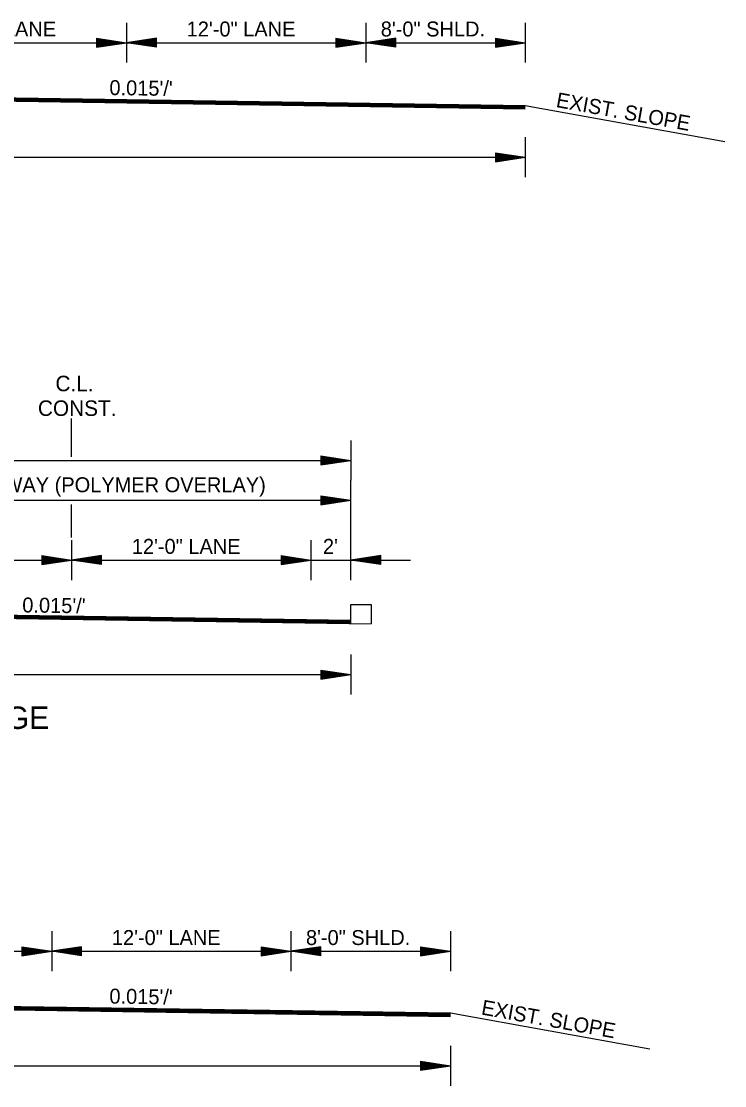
# Model space of a CAD drawing. Extents: x 550980 to 1930787, y -1972975 to 596640.
# Drawn here: x 551669 to 552021, y -1961450 to -1960917 of the extents above; entities that cross this region are included whole.
import ezdxf

# ---------------------------------------------------------------- set-up
doc = ezdxf.new("R2010")
doc.units = 0
doc.layers.add('R_Border', color=7, linetype='Continuous')
doc.layers.add('R_Draft', color=7, linetype='Continuous')

msp = doc.modelspace()

# ---------------------------------------------------------------- linework, layer by layer
at = {"layer": 'R_Border'}
for p, q in [((551921.34, -1960958.83), (552021.34, -1960976.83)), ((551883.84, -1961413.84), (551983.84, -1961431.84))]:
    msp.add_line(p, q, dxfattribs=at)
msp.add_lwpolyline([(551833.84, -1961218.44), (551833.84, -1961209.01), (551844.01, -1961209.01), (551844.01, -1961218.8)], dxfattribs=at)
at = {"layer": 'R_Draft'}
for p, q in [((551721.34, -1960917.33), (551721.34, -1960937.33)), ((551841.34, -1960917.33), (551841.34, -1960937.33)), ((551921.34, -1960917.33), (551921.34, -1960937.33)), ((551166.34, -1960927.33), (551921.34, -1960927.33)), ((551706.34, -1960925.08), (551721.34, -1960927.33)), ((551706.34, -1960925.08), (551706.34, -1960929.58)), ((551706.34, -1960925.46), (551718.83, -1960927.33)), ((551706.34, -1960925.84), (551716.25, -1960927.33)), ((551706.34, -1960926.22), (551713.76, -1960927.33)), ((551706.34, -1960926.61), (551711.21, -1960927.33)), ((551706.34, -1960926.98), (551708.71, -1960927.33)), ((551706.34, -1960929.58), (551721.34, -1960927.33)), ((551706.34, -1960928.07), (551711.21, -1960927.33)), ((551706.34, -1960928.83), (551716.25, -1960927.33)), ((551706.34, -1960929.21), (551718.83, -1960927.33)), ((551706.34, -1960928.45), (551713.76, -1960927.33)), ((551706.34, -1960927.69), (551708.71, -1960927.33)), ((551736.34, -1960925.08), (551721.34, -1960927.33)), ((551736.34, -1960929.58), (551721.34, -1960927.33)), ((551736.34, -1960925.46), (551723.84, -1960927.33)), ((551736.34, -1960929.21), (551723.84, -1960927.33)), ((551736.34, -1960925.84), (551726.42, -1960927.33)), ((551736.34, -1960928.83), (551726.42, -1960927.33)), ((551736.34, -1960926.22), (551728.92, -1960927.33)), ((551736.34, -1960928.45), (551728.92, -1960927.33)), ((551736.34, -1960926.6), (551731.46, -1960927.33)), ((551736.34, -1960928.06), (551731.46, -1960927.33)), ((551736.34, -1960926.98), (551733.97, -1960927.33)), ((551736.34, -1960927.69), (551733.97, -1960927.33)), ((551736.34, -1960929.58), (551736.34, -1960925.08)), ((551826.34, -1960925.08), (551841.34, -1960927.33)), ((551826.34, -1960925.08), (551826.34, -1960929.58)), ((551826.34, -1960925.46), (551838.83, -1960927.33)), ((551826.34, -1960925.84), (551836.25, -1960927.33)), ((551826.34, -1960926.22), (551833.76, -1960927.33)), ((551826.34, -1960926.61), (551831.21, -1960927.33)), ((551826.34, -1960926.98), (551828.71, -1960927.33)), ((551826.34, -1960929.58), (551841.34, -1960927.33)), ((551826.34, -1960928.07), (551831.21, -1960927.33)), ((551826.34, -1960928.83), (551836.25, -1960927.33)), ((551826.34, -1960929.21), (551838.83, -1960927.33)), ((551826.34, -1960928.45), (551833.76, -1960927.33)), ((551826.34, -1960927.69), (551828.71, -1960927.33)), ((551856.34, -1960925.08), (551841.34, -1960927.33)), ((551856.34, -1960929.58), (551841.34, -1960927.33)), ((551856.34, -1960925.46), (551843.84, -1960927.33)), ((551856.34, -1960929.21), (551843.84, -1960927.33)), ((551856.34, -1960925.84), (551846.42, -1960927.33)), ((551856.34, -1960928.83), (551846.42, -1960927.33)), ((551856.34, -1960926.22), (551848.92, -1960927.33)), ((551856.34, -1960928.45), (551848.92, -1960927.33)), ((551856.34, -1960926.6), (551851.46, -1960927.33)), ((551856.34, -1960928.06), (551851.46, -1960927.33)), ((551856.34, -1960926.98), (551853.97, -1960927.33)), ((551856.34, -1960927.69), (551853.97, -1960927.33)), ((551856.34, -1960929.58), (551856.34, -1960925.08)), ((551906.34, -1960925.08), (551921.34, -1960927.33)), ((551906.34, -1960925.08), (551906.34, -1960929.58)), ((551906.34, -1960925.46), (551918.83, -1960927.33)), ((551906.34, -1960925.84), (551916.25, -1960927.33)), ((551906.34, -1960926.22), (551913.76, -1960927.33)), ((551906.34, -1960926.61), (551911.21, -1960927.33)), ((551906.34, -1960926.98), (551908.71, -1960927.33)), ((551906.34, -1960929.58), (551921.34, -1960927.33)), ((551906.34, -1960928.07), (551911.21, -1960927.33)), ((551906.34, -1960928.83), (551916.25, -1960927.33)), ((551906.34, -1960929.21), (551918.83, -1960927.33)), ((551906.34, -1960928.45), (551913.76, -1960927.33)), ((551906.34, -1960927.69), (551908.71, -1960927.33)), ((551921.34, -1960974.74), (551921.34, -1960994.74)), ((551166.34, -1960984.74), (551921.34, -1960984.74)), ((551906.34, -1960982.49), (551921.34, -1960984.74)), ((551906.34, -1960982.49), (551906.34, -1960986.99)), ((551906.34, -1960982.87), (551918.83, -1960984.74)), ((551906.34, -1960983.25), (551916.25, -1960984.74)), ((551906.34, -1960983.63), (551913.76, -1960984.74)), ((551906.34, -1960984.02), (551911.21, -1960984.74)), ((551906.34, -1960984.39), (551908.71, -1960984.74)), ((551906.34, -1960986.99), (551921.34, -1960984.74)), ((551906.34, -1960985.48), (551911.21, -1960984.74)), ((551906.34, -1960986.24), (551916.25, -1960984.74)), ((551906.34, -1960986.62), (551918.83, -1960984.74)), ((551906.34, -1960985.86), (551913.76, -1960984.74)), ((551906.34, -1960985.1), (551908.71, -1960984.74)), ((551693.84, -1961134.97), (551693.84, -1961115.76)), ((551833.84, -1961126.76), (551833.84, -1961146.76)), ((551818.84, -1961134.51), (551833.84, -1961136.76)), ((551818.84, -1961134.51), (551818.84, -1961139.01)), ((551818.84, -1961134.89), (551831.33, -1961136.76)), ((551818.84, -1961135.27), (551828.75, -1961136.76)), ((551818.84, -1961135.65), (551826.26, -1961136.76)), ((551818.84, -1961136.04), (551823.71, -1961136.76)), ((551818.84, -1961136.41), (551821.21, -1961136.76)), ((551253.84, -1961136.76), (551833.84, -1961136.76)), ((551818.84, -1961139.01), (551833.84, -1961136.76)), ((551818.84, -1961137.5), (551823.71, -1961136.76)), ((551818.84, -1961138.26), (551828.75, -1961136.76)), ((551818.84, -1961138.64), (551831.33, -1961136.76)), ((551818.84, -1961137.88), (551826.26, -1961136.76)), ((551818.84, -1961137.12), (551821.21, -1961136.76)), ((551833.84, -1961196.76), (551833.84, -1961146.76)), ((551553.84, -1961156.76), (551833.84, -1961156.76)), ((551818.84, -1961154.51), (551833.84, -1961156.76)), ((551818.84, -1961154.51), (551818.84, -1961159.01)), ((551818.84, -1961154.89), (551831.33, -1961156.76)), ((551818.84, -1961155.27), (551828.75, -1961156.76)), ((551818.84, -1961155.65), (551826.26, -1961156.76)), ((551818.84, -1961156.04), (551823.71, -1961156.76)), ((551818.84, -1961156.41), (551821.21, -1961156.76)), ((551818.84, -1961159.01), (551833.84, -1961156.76)), ((551818.84, -1961157.5), (551823.71, -1961156.76)), ((551818.84, -1961158.26), (551828.75, -1961156.76)), ((551818.84, -1961158.64), (551831.33, -1961156.76)), ((551818.84, -1961157.88), (551826.26, -1961156.76)), ((551818.84, -1961157.12), (551821.21, -1961156.76)), ((551693.84, -1961175.43), (551693.84, -1961158.93)), ((551693.84, -1961176.76), (551693.84, -1961196.76)), ((551813.84, -1961176.76), (551813.84, -1961196.76)), ((551678.84, -1961184.51), (551693.84, -1961186.76)), ((551678.84, -1961184.51), (551678.84, -1961189.01)), ((551708.84, -1961184.51), (551693.84, -1961186.76)), ((551708.84, -1961189.01), (551708.84, -1961184.51)), ((551798.84, -1961184.51), (551813.84, -1961186.76)), ((551798.84, -1961184.51), (551798.84, -1961189.01)), ((551848.84, -1961184.51), (551833.84, -1961186.76)), ((551848.84, -1961189.01), (551848.84, -1961184.51)), ((551553.84, -1961186.76), (551863.84, -1961186.76)), ((551678.84, -1961184.89), (551691.33, -1961186.76)), ((551678.84, -1961185.27), (551688.75, -1961186.76)), ((551678.84, -1961185.65), (551686.26, -1961186.76)), ((551678.84, -1961186.04), (551683.71, -1961186.76)), ((551678.84, -1961186.41), (551681.21, -1961186.76)), ((551678.84, -1961189.01), (551693.84, -1961186.76)), ((551678.84, -1961187.5), (551683.71, -1961186.76)), ((551678.84, -1961188.26), (551688.75, -1961186.76)), ((551678.84, -1961188.64), (551691.33, -1961186.76)), ((551678.84, -1961187.88), (551686.26, -1961186.76)), ((551678.84, -1961187.12), (551681.21, -1961186.76)), ((551708.84, -1961189.01), (551693.84, -1961186.76)), ((551708.84, -1961184.89), (551696.34, -1961186.76)), ((551708.84, -1961188.64), (551696.34, -1961186.76)), ((551708.84, -1961185.27), (551698.92, -1961186.76)), ((551708.84, -1961188.26), (551698.92, -1961186.76)), ((551708.84, -1961185.65), (551701.42, -1961186.76)), ((551708.84, -1961187.88), (551701.42, -1961186.76)), ((551708.84, -1961186.03), (551703.96, -1961186.76)), ((551708.84, -1961187.49), (551703.96, -1961186.76)), ((551708.84, -1961186.41), (551706.47, -1961186.76)), ((551708.84, -1961187.12), (551706.47, -1961186.76)), ((551798.84, -1961184.89), (551811.33, -1961186.76)), ((551798.84, -1961185.27), (551808.75, -1961186.76)), ((551798.84, -1961185.65), (551806.26, -1961186.76)), ((551798.84, -1961186.04), (551803.71, -1961186.76)), ((551798.84, -1961186.41), (551801.21, -1961186.76)), ((551798.84, -1961189.01), (551813.84, -1961186.76)), ((551798.84, -1961187.5), (551803.71, -1961186.76)), ((551798.84, -1961188.26), (551808.75, -1961186.76)), ((551798.84, -1961188.64), (551811.33, -1961186.76)), ((551798.84, -1961187.88), (551806.26, -1961186.76)), ((551798.84, -1961187.12), (551801.21, -1961186.76)), ((551848.84, -1961189.01), (551833.84, -1961186.76)), ((551848.84, -1961184.89), (551836.34, -1961186.76)), ((551848.84, -1961188.64), (551836.34, -1961186.76)), ((551848.84, -1961185.27), (551838.92, -1961186.76)), ((551848.84, -1961188.26), (551838.92, -1961186.76)), ((551848.84, -1961185.65), (551841.42, -1961186.76)), ((551848.84, -1961187.88), (551841.42, -1961186.76)), ((551848.84, -1961186.03), (551843.96, -1961186.76)), ((551848.84, -1961187.49), (551843.96, -1961186.76)), ((551848.84, -1961186.41), (551846.47, -1961186.76)), ((551848.84, -1961187.12), (551846.47, -1961186.76)), ((551833.84, -1961234.17), (551833.84, -1961254.17)), ((551818.84, -1961241.92), (551833.84, -1961244.17)), ((551818.84, -1961241.92), (551818.84, -1961246.42)), ((551818.84, -1961242.3), (551831.33, -1961244.17)), ((551818.84, -1961242.68), (551828.75, -1961244.17)), ((551818.84, -1961243.06), (551826.26, -1961244.17)), ((551818.84, -1961243.45), (551823.71, -1961244.17)), ((551253.84, -1961244.17), (551833.84, -1961244.17)), ((551818.84, -1961243.82), (551821.21, -1961244.17)), ((551818.84, -1961246.42), (551833.84, -1961244.17)), ((551818.84, -1961244.91), (551823.71, -1961244.17)), ((551818.84, -1961245.67), (551828.75, -1961244.17)), ((551818.84, -1961246.05), (551831.33, -1961244.17)), ((551818.84, -1961245.29), (551826.26, -1961244.17)), ((551818.84, -1961244.53), (551821.21, -1961244.17)), ((551683.84, -1961372.91), (551683.84, -1961392.91)), ((551803.84, -1961372.91), (551803.84, -1961392.91)), ((551883.84, -1961372.91), (551883.84, -1961392.91)), ((551668.84, -1961380.66), (551683.84, -1961382.91)), ((551668.84, -1961380.66), (551668.84, -1961385.16)), ((551668.84, -1961381.04), (551681.33, -1961382.91)), ((551668.84, -1961381.42), (551678.75, -1961382.91)), ((551668.84, -1961381.79), (551676.26, -1961382.91)), ((551668.84, -1961382.18), (551673.71, -1961382.91)), ((551698.84, -1961380.66), (551683.84, -1961382.91)), ((551698.84, -1961381.04), (551686.34, -1961382.91)), ((551698.84, -1961381.42), (551688.92, -1961382.91)), ((551698.84, -1961381.79), (551691.42, -1961382.91)), ((551698.84, -1961382.18), (551693.96, -1961382.91)), ((551698.84, -1961385.16), (551698.84, -1961380.66)), ((551788.84, -1961380.66), (551803.84, -1961382.91)), ((551788.84, -1961380.66), (551788.84, -1961385.16)), ((551788.84, -1961381.04), (551801.33, -1961382.91)), ((551788.84, -1961381.42), (551798.75, -1961382.91)), ((551788.84, -1961381.79), (551796.26, -1961382.91)), ((551788.84, -1961382.18), (551793.71, -1961382.91)), ((551818.84, -1961380.66), (551803.84, -1961382.91)), ((551818.84, -1961381.04), (551806.34, -1961382.91)), ((551818.84, -1961381.42), (551808.92, -1961382.91)), ((551818.84, -1961381.79), (551811.42, -1961382.91)), ((551818.84, -1961382.18), (551813.96, -1961382.91)), ((551818.84, -1961385.16), (551818.84, -1961380.66)), ((551868.84, -1961380.66), (551883.84, -1961382.91)), ((551868.84, -1961380.66), (551868.84, -1961385.16)), ((551868.84, -1961381.04), (551881.33, -1961382.91)), ((551868.84, -1961381.42), (551878.75, -1961382.91)), ((551868.84, -1961381.79), (551876.26, -1961382.91)), ((551868.84, -1961382.18), (551873.71, -1961382.91)), ((551203.84, -1961382.91), (551883.84, -1961382.91)), ((551668.84, -1961382.56), (551671.21, -1961382.91)), ((551668.84, -1961385.16), (551683.84, -1961382.91)), ((551668.84, -1961383.65), (551673.71, -1961382.91)), ((551668.84, -1961384.4), (551678.75, -1961382.91)), ((551668.84, -1961384.79), (551681.33, -1961382.91)), ((551668.84, -1961384.03), (551676.26, -1961382.91)), ((551668.84, -1961383.26), (551671.21, -1961382.91)), ((551698.84, -1961385.16), (551683.84, -1961382.91)), ((551698.84, -1961384.79), (551686.34, -1961382.91)), ((551698.84, -1961384.4), (551688.92, -1961382.91)), ((551698.84, -1961384.03), (551691.42, -1961382.91)), ((551698.84, -1961383.64), (551693.96, -1961382.91)), ((551698.84, -1961382.56), (551696.47, -1961382.91)), ((551698.84, -1961383.26), (551696.47, -1961382.91)), ((551788.84, -1961382.56), (551791.21, -1961382.91)), ((551788.84, -1961385.16), (551803.84, -1961382.91)), ((551788.84, -1961383.65), (551793.71, -1961382.91)), ((551788.84, -1961384.4), (551798.75, -1961382.91)), ((551788.84, -1961384.79), (551801.33, -1961382.91)), ((551788.84, -1961384.03), (551796.26, -1961382.91)), ((551788.84, -1961383.26), (551791.21, -1961382.91)), ((551818.84, -1961385.16), (551803.84, -1961382.91)), ((551818.84, -1961384.79), (551806.34, -1961382.91)), ((551818.84, -1961384.4), (551808.92, -1961382.91)), ((551818.84, -1961384.03), (551811.42, -1961382.91)), ((551818.84, -1961383.64), (551813.96, -1961382.91)), ((551818.84, -1961382.56), (551816.47, -1961382.91)), ((551818.84, -1961383.26), (551816.47, -1961382.91)), ((551868.84, -1961382.56), (551871.21, -1961382.91)), ((551868.84, -1961385.16), (551883.84, -1961382.91)), ((551868.84, -1961383.65), (551873.71, -1961382.91)), ((551868.84, -1961384.4), (551878.75, -1961382.91)), ((551868.84, -1961384.79), (551881.33, -1961382.91)), ((551868.84, -1961384.03), (551876.26, -1961382.91)), ((551868.84, -1961383.26), (551871.21, -1961382.91)), ((551883.84, -1961430.32), (551883.84, -1961450.32)), ((551203.84, -1961440.32), (551883.84, -1961440.32)), ((551868.84, -1961438.07), (551883.84, -1961440.32)), ((551868.84, -1961438.07), (551868.84, -1961442.57)), ((551868.84, -1961438.45), (551881.33, -1961440.32)), ((551868.84, -1961438.83), (551878.75, -1961440.32)), ((551868.84, -1961439.21), (551876.26, -1961440.32)), ((551868.84, -1961439.6), (551873.71, -1961440.32)), ((551868.84, -1961439.97), (551871.21, -1961440.32)), ((551868.84, -1961442.57), (551883.84, -1961440.32)), ((551868.84, -1961441.06), (551873.71, -1961440.32)), ((551868.84, -1961441.82), (551878.75, -1961440.32)), ((551868.84, -1961442.2), (551881.33, -1961440.32)), ((551868.84, -1961441.44), (551876.26, -1961440.32)), ((551868.84, -1961440.68), (551871.21, -1961440.32))]:
    msp.add_line(p, q, dxfattribs=at)
for points in [[(551166.34, -1960958.83), (551543.84, -1960953.16), (551921.34, -1960958.83)], [(551166.34, -1960959.13), (551543.84, -1960953.46), (551921.34, -1960959.13)], [(551166.34, -1960959.43), (551543.84, -1960953.76), (551921.34, -1960959.43)], [(551166.34, -1960959.73), (551543.84, -1960954.06), (551921.34, -1960959.73)], [(551166.34, -1960960.03), (551543.84, -1960954.36), (551921.34, -1960960.03)], [(551166.34, -1960960.33), (551543.84, -1960954.66), (551921.34, -1960960.33)], [(551166.34, -1960960.53), (551543.84, -1960954.86), (551921.34, -1960960.53)], [(551243.67, -1961218.8), (551543.84, -1961214.29), (551844.01, -1961218.8)], [(551253.84, -1961216.94), (551543.84, -1961212.59), (551833.84, -1961216.94)], [(551253.84, -1961217.24), (551543.84, -1961212.89), (551833.84, -1961217.24)], [(551253.84, -1961217.54), (551543.84, -1961213.19), (551833.84, -1961217.54)], [(551253.84, -1961217.84), (551543.84, -1961213.49), (551833.84, -1961217.84)], [(551253.84, -1961218.14), (551543.84, -1961213.79), (551833.84, -1961218.14)], [(551253.84, -1961218.44), (551543.84, -1961214.09), (551833.84, -1961218.44)], [(551203.84, -1961413.84), (551543.84, -1961408.74), (551883.84, -1961413.84)], [(551203.84, -1961414.14), (551543.84, -1961409.04), (551883.84, -1961414.14)], [(551203.84, -1961414.44), (551543.84, -1961409.34), (551883.84, -1961414.44)], [(551203.84, -1961414.74), (551543.84, -1961409.64), (551883.84, -1961414.74)], [(551203.84, -1961415.04), (551543.84, -1961409.94), (551883.84, -1961415.04)], [(551203.84, -1961415.34), (551543.84, -1961410.24), (551883.84, -1961415.34)], [(551203.84, -1961415.54), (551543.84, -1961410.44), (551883.84, -1961415.54)]]:
    msp.add_lwpolyline(points, dxfattribs=at)

# ---------------------------------------------------------------- texts
at = {"layer": 'R_Border'}
for p in [(551936.41, -1960959.54), (551898.91, -1961414.55)]:
    msp.add_text('EXIST. SLOPE', height=7.5, rotation=349.796, dxfattribs=at).set_placement(p)
msp.add_text('28\'-0" CLEAR ROADWAY (POLYMER OVERLAY)', height=7.5, dxfattribs=at).set_placement((551566.16, -1961152.73))
at = {"layer": 'R_Draft'}
for s, height, p in [('12\'-0" LANE', 7.5, (551631.54, -1960924.2)), ('12\'-0" LANE', 7.5, (551751.54, -1960924.2)), ('8\'-0" SHLD.', 7.5, (551848.86, -1960924.2)), ('C.L.', 7.8, (551685.74, -1961102.11)), ('CONST.', 7.8, (551676.95, -1961114.48)), ('12\'-0" LANE', 7.5, (551724.04, -1961183.63)), ("2'", 7.5, (551819.88, -1961183.63)), ('4 LANE BRIDGE - ARKANSAS RIVER BRIDGE', 11.25, (551361.55, -1961271.42)), ('12\'-0" LANE', 7.5, (551714.04, -1961379.78)), ('8\'-0" SHLD.', 7.5, (551811.36, -1961379.78))]:
    msp.add_text(s, height=height, dxfattribs=at).set_placement(p)
for p in [(551712.75, -1960953.55), (551669.06, -1961212.98), (551712.75, -1961409.13)]:
    msp.add_text("0.015'/'", height=7.5, rotation=359.1406, dxfattribs=at).set_placement(p)

doc.saveas('drawing.dxf')
